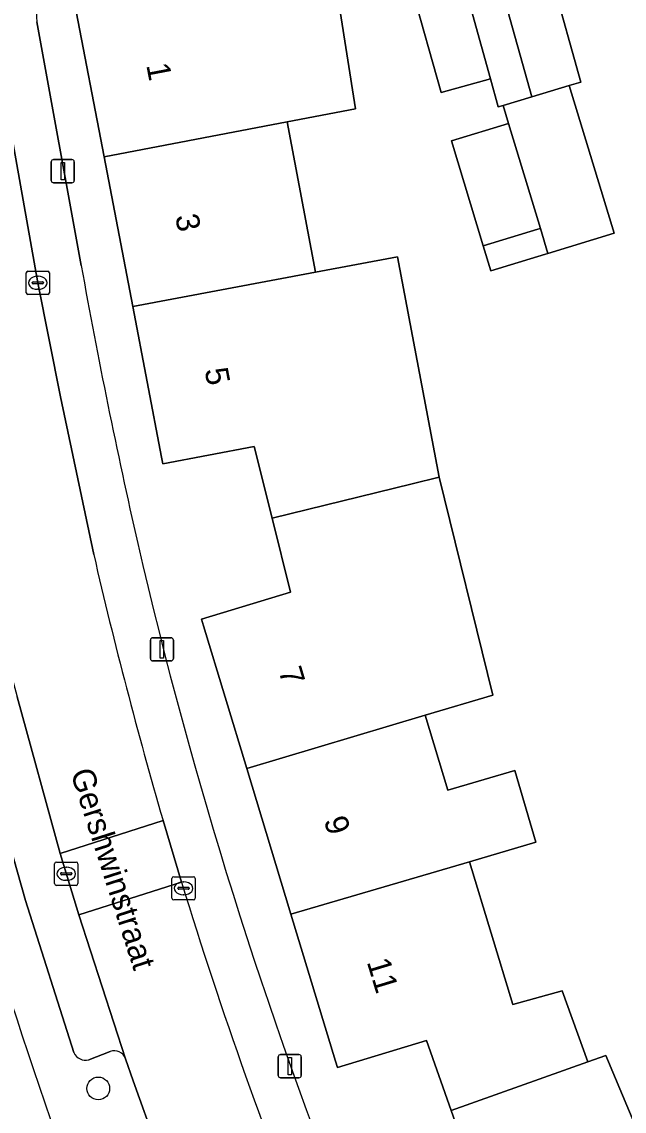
# Model space of a CAD drawing. Extents: x 159053 to 160042, y 380449 to 381423.
# Drawn here: x 159420.86 to 159446.78, y 380919.13 to 380966 of the extents above; entities that cross this region are included whole.
import ezdxf

# ---------------------------------------------------------------- set-up
doc = ezdxf.new("R2010")
doc.units = 0
for name, color, linetype in [('IMGEO_Boom', 7, 'Continuous'), ('IMGEO_Erf', 7, 'Continuous'), ('IMGEO_Kolk', 7, 'Continuous'), ('IMGEO_Lichtmast', 7, 'Continuous'), ('IMGEO_Openbare_ruimte_label', 7, 'Continuous'), ('IMGEO_Pand', 7, 'Continuous'), ('IMGEO_Pand_nummerreeks', 7, 'Continuous'), ('IMGEO_Parkeervlak_open', 7, 'Continuous'), ('IMGEO_Rijbaan_lokaal_open', 7, 'Continuous'), ('IMGEO_Voetpad_open', 7, 'Continuous')]:
    doc.layers.add(name, color=color, linetype=linetype)

msp = doc.modelspace()

# ---------------------------------------------------------------- linework, layer by layer
at = {"layer": 'IMGEO_Boom'}
msp.add_circle((159424.152, 380920.106), 0.489, dxfattribs=at)
at = {"layer": 'IMGEO_Erf'}
for points in [[(159433.855, 380970.923), (159435.224, 380962.252), (159432.277, 380961.693), (159433.503, 380955.231), (159437.023, 380955.889), (159438.82, 380946.412), (159441.124, 380937.032), (159438.223, 380936.165), (159439.196, 380932.945), (159442.075, 380933.79), (159442.983, 380930.698), (159440.128, 380929.86), (159441.982, 380923.725), (159444.104, 380924.312), (159445.222, 380921.253), (159445.993, 380921.527), (159449.718, 380912.643)], [(159440.424, 380916.069), (159439.335, 380919.157), (159438.27, 380922.174), (159434.442, 380921.012), (159434.361, 380921.28), (159432.442, 380927.604), (159430.541, 380933.871), (159428.676, 380940.019), (159428.589, 380940.306), (159432.417, 380941.468), (159431.627, 380944.647), (159430.861, 380947.731), (159426.932, 380946.979), (159426.876, 380947.274), (159425.634, 380953.759), (159424.403, 380960.196), (159423.135, 380966.819), (159426.376, 380967.439), (159426.053, 380969.131), (159425.529, 380968.987), (159424.993, 380968.961), (159422.944, 380968.402)], [(159443.699, 380967.787), (159444.919, 380963.413), (159444.411, 380963.265), (159446.342, 380956.903), (159443.497, 380956.04), (159443.397, 380956.01), (159443.063, 380955.908), (159441.039, 380955.294), (159440.714, 380956.368), (159439.343, 380960.884), (159441.801, 380961.63), (159441.567, 380962.402), (159441.364, 380962.345), (159441.027, 380963.554), (159438.898, 380962.959), (159437.659, 380967.4)], [(159421.509, 380966.004), (159423.417, 380955.517)]]:
    msp.add_lwpolyline(points, dxfattribs=at)
for centre, radius, start, end in [((159423.748, 380966.293), 2.257, 110.8632, 187.3429), ((159643.326, 380995.404), 234.129, 188.67315, 200.59863), ((159680.029, 381001.49), 260.697, 190.15695, 192.83868), ((159624.348, 380989.377), 203.718, 192.99702, 201.80088)]:
    msp.add_arc(centre, radius, start, end, dxfattribs=at)
at = {"layer": 'IMGEO_Kolk'}
for p, q in [((159421.125, 380955.273), (159421.977, 380955.273)), ((159421.05, 380954.347), (159421.05, 380955.199)), ((159421.309, 380954.767), (159421.309, 380954.779)), ((159421.352, 380954.816), (159421.75, 380954.816)), ((159421.538, 380955.053), (159421.563, 380955.053)), ((159421.793, 380954.779), (159421.793, 380954.767)), ((159422.051, 380955.199), (159422.051, 380954.347)), ((159421.747, 380954.73), (159421.349, 380954.73)), ((159421.561, 380954.493), (159421.536, 380954.493)), ((159421.977, 380954.273), (159421.125, 380954.273)), ((159422.274, 380928.919), (159422.274, 380929.771)), ((159422.349, 380929.845), (159423.201, 380929.845)), ((159422.762, 380929.625), (159422.787, 380929.625)), ((159423.275, 380929.771), (159423.275, 380928.919)), ((159422.533, 380929.339), (159422.533, 380929.351)), ((159422.971, 380929.302), (159422.573, 380929.302)), ((159422.576, 380929.388), (159422.974, 380929.388)), ((159422.785, 380929.065), (159422.76, 380929.065)), ((159423.017, 380929.351), (159423.017, 380929.339)), ((159427.322, 380928.292), (159427.322, 380929.144)), ((159427.397, 380929.218), (159428.249, 380929.218)), ((159427.81, 380928.998), (159427.835, 380928.998)), ((159428.323, 380929.144), (159428.323, 380928.292)), ((159423.201, 380928.845), (159422.349, 380928.845)), ((159427.581, 380928.712), (159427.581, 380928.724)), ((159428.019, 380928.675), (159427.621, 380928.675)), ((159427.624, 380928.761), (159428.022, 380928.761)), ((159428.065, 380928.724), (159428.065, 380928.712)), ((159428.249, 380928.218), (159427.397, 380928.218)), ((159427.833, 380928.438), (159427.808, 380928.438))]:
    msp.add_line(p, q, dxfattribs=at)
for points in [[(159421.125, 380955.273), (159421.977, 380955.273)], [(159421.05, 380954.347), (159421.05, 380955.199)], [(159422.051, 380955.199), (159422.051, 380954.347)], [(159421.977, 380954.273), (159421.125, 380954.273)], [(159422.274, 380928.919), (159422.274, 380929.771)], [(159422.349, 380929.845), (159423.201, 380929.845)], [(159423.275, 380929.771), (159423.275, 380928.919)], [(159427.322, 380928.292), (159427.322, 380929.144)], [(159427.397, 380929.218), (159428.249, 380929.218)], [(159428.323, 380929.144), (159428.323, 380928.292)], [(159423.201, 380928.845), (159422.349, 380928.845)], [(159428.249, 380928.218), (159427.397, 380928.218)]]:
    msp.add_lwpolyline(points, dxfattribs=at)
for centre, radius, start, end in [((159421.127, 380955.197), 0.0765, 91.552, 178.448), ((159421.127, 380955.197), 0.0765, 91.552, 178.448), ((159421.975, 380955.197), 0.0765, 1.552, 88.448), ((159421.975, 380955.197), 0.0765, 1.552, 88.448), ((159421.349, 380954.776), 0.0403, 85.8775, 175.7526), ((159421.346, 380954.766), 0.0366, 178.938, 274.7102), ((159421.75, 380954.773), 0.043, 264.8664, 352.4533), ((159421.754, 380954.778), 0.0386, 1.7309, 96.639), ((159421.127, 380954.349), 0.0765, 181.552, 268.448), ((159421.127, 380954.349), 0.0765, 181.552, 268.448), ((159421.975, 380954.349), 0.0765, 271.552, 358.448), ((159421.975, 380954.349), 0.0765, 271.552, 358.448), ((159422.351, 380929.769), 0.0765, 91.552, 178.448), ((159422.351, 380929.769), 0.0765, 91.552, 178.448), ((159423.199, 380929.769), 0.0765, 1.552, 88.448), ((159423.199, 380929.769), 0.0765, 1.552, 88.448), ((159422.573, 380929.348), 0.0403, 85.8775, 175.7526), ((159422.57, 380929.338), 0.0366, 178.938, 274.7102), ((159422.974, 380929.345), 0.043, 264.8664, 352.4533), ((159422.978, 380929.35), 0.0386, 1.7309, 96.639), ((159427.399, 380929.142), 0.0765, 91.552, 178.448), ((159427.399, 380929.142), 0.0765, 91.552, 178.448), ((159428.247, 380929.142), 0.0765, 1.552, 88.448), ((159428.247, 380929.142), 0.0765, 1.552, 88.448), ((159422.351, 380928.921), 0.0765, 181.552, 268.448), ((159422.351, 380928.921), 0.0765, 181.552, 268.448), ((159423.199, 380928.921), 0.0765, 271.552, 358.448), ((159423.199, 380928.921), 0.0765, 271.552, 358.448), ((159427.621, 380928.721), 0.0403, 85.8775, 175.7526), ((159427.618, 380928.711), 0.0366, 178.938, 274.7102), ((159428.022, 380928.718), 0.043, 264.8664, 352.4533), ((159428.026, 380928.723), 0.0386, 1.7309, 96.639), ((159427.399, 380928.294), 0.0765, 181.552, 268.448), ((159427.399, 380928.294), 0.0765, 181.552, 268.448), ((159428.247, 380928.294), 0.0765, 271.552, 358.448), ((159428.247, 380928.294), 0.0765, 271.552, 358.448)]:
    msp.add_arc(centre, radius, start, end, dxfattribs=at)
for centre, major_axis, ratio, start_param, end_param in [((159421.537, 380954.773), (-0.387, 0.002), 0.722429, 4.712389, 7.853982), ((159421.562, 380954.773), (-0.39, 0.002), 0.717154, 1.570796, 4.712389), ((159422.761, 380929.345), (-0.387, 0.002), 0.722429, 4.712389, 7.853982), ((159422.786, 380929.345), (-0.39, 0.002), 0.717154, 1.570796, 4.712389), ((159427.809, 380928.718), (-0.387, 0.002), 0.722429, 4.712389, 7.853982), ((159427.834, 380928.718), (-0.39, 0.002), 0.717154, 1.570796, 4.712389)]:
    msp.add_ellipse(centre, major_axis=major_axis, ratio=ratio, start_param=start_param, end_param=end_param, dxfattribs=at)
at = {"layer": 'IMGEO_Lichtmast'}
for p, q in [((159422.128, 380959.175), (159422.128, 380959.975)), ((159422.128, 380959.975), (159422.128, 380959.175)), ((159422.228, 380960.075), (159423.018, 380960.075)), ((159423.018, 380960.075), (159422.228, 380960.075)), ((159423.118, 380959.975), (159423.118, 380959.175)), ((159423.118, 380959.175), (159423.118, 380959.975)), ((159423.018, 380959.075), (159422.228, 380959.075)), ((159422.228, 380959.075), (159423.018, 380959.075)), ((159426.391, 380938.601), (159426.391, 380939.401)), ((159426.391, 380939.401), (159426.391, 380938.601)), ((159426.491, 380939.501), (159427.281, 380939.501)), ((159427.281, 380939.501), (159426.491, 380939.501)), ((159427.381, 380939.401), (159427.381, 380938.601)), ((159427.381, 380938.601), (159427.381, 380939.401)), ((159427.281, 380938.501), (159426.491, 380938.501)), ((159426.491, 380938.501), (159427.281, 380938.501)), ((159431.995, 380921.565), (159432.785, 380921.565)), ((159432.785, 380921.565), (159431.995, 380921.565)), ((159431.895, 380920.665), (159431.895, 380921.465)), ((159431.895, 380921.465), (159431.895, 380920.665)), ((159432.885, 380921.465), (159432.885, 380920.665)), ((159432.885, 380920.665), (159432.885, 380921.465)), ((159432.785, 380920.565), (159431.995, 380920.565)), ((159431.995, 380920.565), (159432.785, 380920.565))]:
    msp.add_line(p, q, dxfattribs=at)
for points in [[(159422.548, 380959.95), (159422.698, 380959.95), (159422.698, 380959.2), (159422.548, 380959.2), (159422.548, 380959.95)], [(159426.811, 380939.376), (159426.961, 380939.376), (159426.961, 380938.626), (159426.811, 380938.626), (159426.811, 380939.376)], [(159432.315, 380921.44), (159432.465, 380921.44), (159432.465, 380920.69), (159432.315, 380920.69), (159432.315, 380921.44)]]:
    msp.add_lwpolyline(points, dxfattribs=at)
for centre, start, end in [((159422.228, 380959.975), 90, 180), ((159422.228, 380959.975), 90, 180), ((159423.018, 380959.975), 0, 90), ((159423.018, 380959.975), 360, 90), ((159422.228, 380959.175), 180, 270), ((159422.228, 380959.175), 180, 270), ((159423.018, 380959.175), 270, 0), ((159423.018, 380959.175), 270, 0), ((159426.491, 380939.401), 90, 180), ((159426.491, 380939.401), 90, 180), ((159427.281, 380939.401), 0, 90), ((159427.281, 380939.401), 360, 90), ((159426.491, 380938.601), 180, 270), ((159426.491, 380938.601), 180, 270), ((159427.281, 380938.601), 270, 0), ((159427.281, 380938.601), 270, 0), ((159431.995, 380921.465), 90, 180), ((159431.995, 380921.465), 90, 180), ((159432.785, 380921.465), 0, 90), ((159432.785, 380921.465), 360, 90), ((159431.995, 380920.665), 180, 270), ((159431.995, 380920.665), 180, 270), ((159432.785, 380920.665), 270, 0), ((159432.785, 380920.665), 270, 0)]:
    msp.add_arc(centre, 0.1, start, end, dxfattribs=at)
at = {"layer": 'IMGEO_Pand'}
for points in [[(159424.403, 380960.196), (159432.277, 380961.693), (159435.224, 380962.252), (159433.855, 380970.923), (159433.791, 380971.258), (159433.758, 380971.429), (159426.047, 380969.158), (159426.053, 380969.131), (159426.376, 380967.439), (159423.135, 380966.819)], [(159438.898, 380962.959), (159441.027, 380963.554), (159439.788, 380967.995), (159437.659, 380967.4)], [(159443.699, 380967.787), (159441.572, 380967.194), (159442.804, 380962.777), (159444.411, 380963.265), (159444.919, 380963.413)], [(159444.411, 380963.265), (159442.804, 380962.777), (159441.567, 380962.402), (159441.801, 380961.63), (159443.172, 380957.114), (159443.497, 380956.04), (159446.342, 380956.903)], [(159425.634, 380953.759), (159433.503, 380955.231), (159432.277, 380961.693), (159424.403, 380960.196)], [(159441.801, 380961.63), (159439.343, 380960.884), (159440.714, 380956.368), (159443.067, 380957.082), (159443.172, 380957.114)], [(159443.067, 380957.082), (159440.714, 380956.368), (159441.039, 380955.294), (159443.063, 380955.908), (159443.397, 380956.01), (159443.497, 380956.04), (159443.172, 380957.114)], [(159425.634, 380953.759), (159426.876, 380947.274), (159426.932, 380946.979), (159430.861, 380947.731), (159431.627, 380944.647), (159437.66, 380946.128), (159438.82, 380946.412), (159437.023, 380955.889), (159433.503, 380955.231)], [(159438.82, 380946.412), (159437.66, 380946.128), (159431.627, 380944.647), (159432.417, 380941.468), (159428.589, 380940.306), (159428.676, 380940.019), (159430.541, 380933.871), (159438.223, 380936.165), (159441.124, 380937.032)], [(159442.075, 380933.79), (159439.196, 380932.945), (159438.223, 380936.165), (159430.541, 380933.871), (159432.442, 380927.604), (159440.128, 380929.86), (159442.983, 380930.698)], [(159432.442, 380927.604), (159434.361, 380921.28), (159434.442, 380921.012), (159438.27, 380922.174), (159439.335, 380919.157), (159445.222, 380921.253), (159444.104, 380924.312), (159441.982, 380923.725), (159440.128, 380929.86)], [(159439.379, 380908.299), (159446.793, 380911.415), (159449.718, 380912.643), (159445.993, 380921.527), (159445.222, 380921.253), (159439.335, 380919.157), (159440.424, 380916.069), (159436.742, 380914.504), (159436.855, 380914.238)]]:
    msp.add_lwpolyline(points, close=True, dxfattribs=at)
at = {"layer": 'IMGEO_Parkeervlak_open'}
for points in [[(159425.318, 380921.388), (159423.308, 380927.58), (159422.516, 380930.212), (159420.654, 380936.951)], [(159418.94, 380935.516), (159421.017, 380928.2), (159423.101, 380921.648)], [(159423.745, 380921.345), (159424.665, 380921.693)]]:
    msp.add_lwpolyline(points, dxfattribs=at)
for centre, radius, start, end in [((159423.597, 380921.866), 0.542, 203.7324, 285.8739), ((159424.847, 380921.231), 0.496, 18.4115, 111.5163)]:
    msp.add_arc(centre, radius, start, end, dxfattribs=at)
at = {"layer": 'IMGEO_Rijbaan_lokaal_open'}
for points in [[(159423.957, 380943.077), (159422.519, 380949.866), (159421.546, 380954.773), (159419.726, 380964.951), (159415.125, 380964.07), (159415.195, 380963.744), (159415.388, 380962.676), (159415.828, 380960.289), (159416.956, 380954.059), (159418.32, 380947.01), (159418.584, 380945.758), (159419.538, 380941.564), (159420.406, 380937.922), (159420.654, 380936.951), (159422.516, 380930.212), (159426.938, 380931.641)], [(159427.732, 380928.985), (159423.308, 380927.58), (159425.318, 380921.388), (159425.651, 380920.437), (159426.667, 380917.593), (159428.036, 380913.828), (159428.405, 380912.844)]]:
    msp.add_lwpolyline(points, dxfattribs=at)
msp.add_lwpolyline([(159422.516, 380930.212), (159423.308, 380927.58), (159427.732, 380928.985), (159426.938, 380931.641)], close=True, dxfattribs=at)
for centre, radius, start, end in [((159626.14, 380989.673), 207.483, 192.97807, 196.24206), ((159625.145, 380989.617), 206.514, 197.07339, 201.94113)]:
    msp.add_arc(centre, radius, start, end, dxfattribs=at)
at = {"layer": 'IMGEO_Voetpad_open'}
msp.add_lwpolyline([(159439.838, 380972.906), (159438.552, 380972.558), (159439.788, 380967.995), (159441.027, 380963.554), (159441.364, 380962.345), (159441.567, 380962.402), (159442.804, 380962.777), (159441.572, 380967.194)], close=True, dxfattribs=at)
for points in [[(159423.417, 380955.517), (159421.509, 380966.004)], [(159415.195, 380963.744), (159415.125, 380964.07), (159414.99, 380964.703), (159417.293, 380965.134), (159419.615, 380965.569), (159419.726, 380964.951), (159421.546, 380954.773), (159422.519, 380949.866), (159423.957, 380943.077)], [(159423.101, 380921.648), (159421.017, 380928.2), (159418.94, 380935.516)], [(159426.938, 380931.641), (159427.732, 380928.985)], [(159424.665, 380921.693), (159423.745, 380921.345)], [(159428.405, 380912.844), (159428.036, 380913.828), (159426.667, 380917.593), (159425.651, 380920.437), (159425.318, 380921.388)]]:
    msp.add_lwpolyline(points, dxfattribs=at)
for centre, radius, start, end in [((159423.748, 380966.293), 2.257, 110.8632, 187.3429), ((159643.326, 380995.404), 234.129, 188.67315, 200.59863), ((159680.029, 381001.49), 260.697, 190.15695, 192.83868), ((159624.348, 380989.377), 203.718, 192.99702, 201.80088), ((159626.14, 380989.673), 207.483, 192.97807, 196.24206), ((159625.145, 380989.617), 206.514, 197.07339, 201.94113), ((159423.597, 380921.866), 0.542, 203.7324, 285.8739), ((159424.847, 380921.231), 0.496, 18.4115, 111.5163)]:
    msp.add_arc(centre, radius, start, end, dxfattribs=at)

# ---------------------------------------------------------------- texts
at = {"layer": 'IMGEO_Openbare_ruimte_label'}
msp.add_text('Gershwinstraat', height=1, rotation=287.7643, dxfattribs=at).set_placement((159422.944, 380933.701))
at = {"layer": 'IMGEO_Pand_nummerreeks'}
for s, rotation, p in [('1', 280.8343, (159426.213, 380964.144)), ('3', 280.8343, (159427.457, 380957.643)), ('5', 280.8343, (159428.722, 380951.03)), ('7', 286.8734, (159431.897, 380938.085)), ('9', 286.8734, (159433.848, 380931.654)), ('11', 286.8756, (159435.698, 380925.555))]:
    msp.add_text(s, height=1, rotation=rotation, dxfattribs=at).set_placement(p)

doc.saveas('drawing.dxf')
